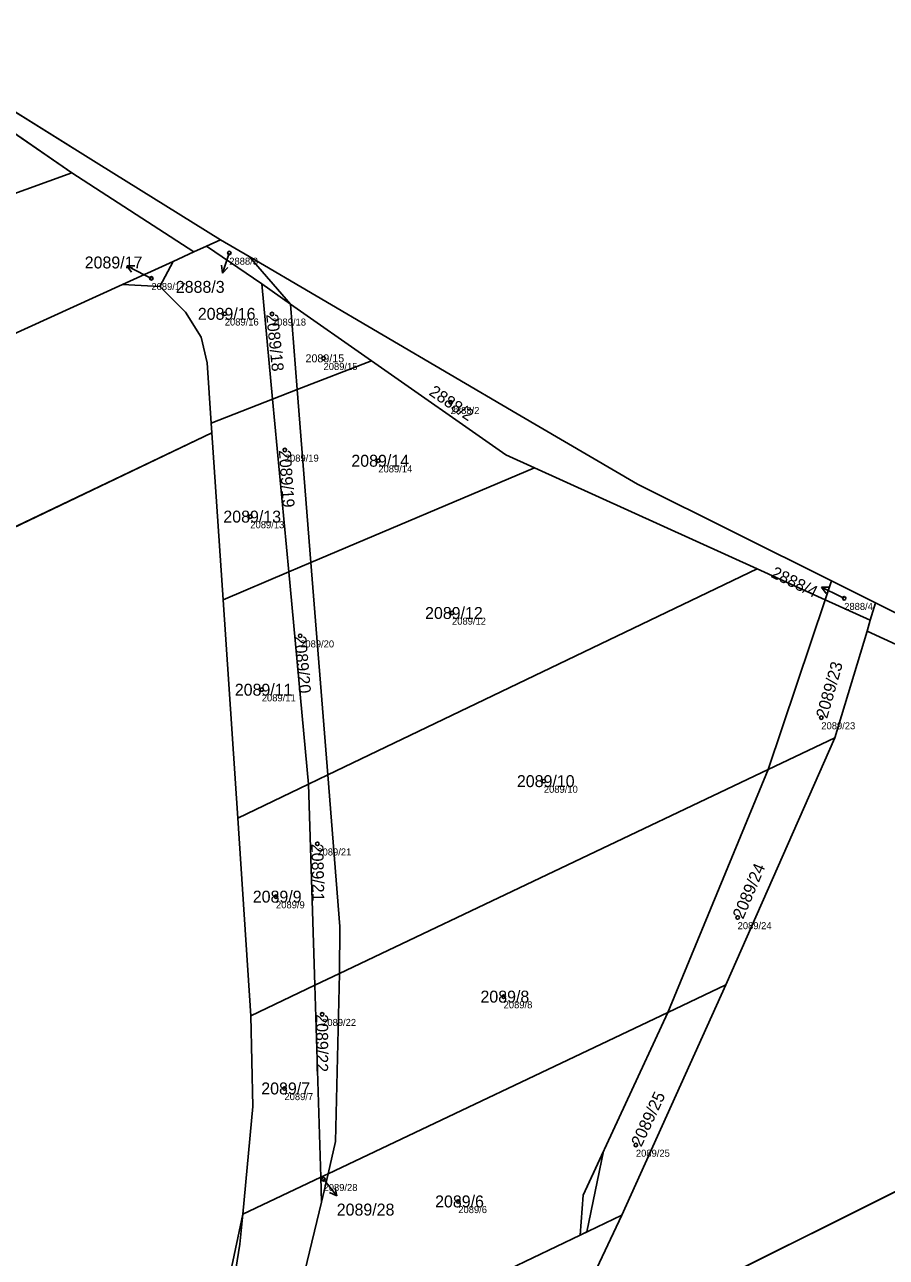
# Model space of a CAD drawing. Extents: x -761891 to -756141, y -1178507 to -1171885.
# Drawn here: x -757305.4 to -757182.7, y -1174578.8 to -1174403.3 of the extents above; entities that cross this region are included whole.
import ezdxf

# ---------------------------------------------------------------- set-up
doc = ezdxf.new("R2010")
doc.units = 0
for name, color, linetype in [('Definiční body', 7, 'Continuous'), ('Hranice parcel', 7, 'Continuous'), ('Parcelní čísla', 7, 'Continuous'), ('Polygon ku', 7, 'Continuous'), ('Polygon parcely', 7, 'Continuous'), ('Pop  PČ popisy', 7, 'Continuous'), ('Věcná břemena k části', 7, 'Continuous')]:
    doc.layers.add(name, color=color, linetype=linetype)

msp = doc.modelspace()

# ---------------------------------------------------------------- linework, layer by layer
at = {"layer": 'Definiční body'}
for centre in [(-757276.27, -1174435.82), (-757287.36, -1174439.42), (-757276.91, -1174444.47), (-757270.17, -1174444.48), (-757262.84, -1174450.8), (-757244.73, -1174457.06), (-757268.36, -1174463.84), (-757255.04, -1174465.38), (-757273.27, -1174473.33), (-757188.68, -1174484.95), (-757244.54, -1174487.05), (-757266.17, -1174490.29), (-757271.64, -1174497.97), (-757191.94, -1174501.94), (-757231.46, -1174510.98), (-757263.72, -1174519.9), (-757269.61, -1174527.42), (-757203.86, -1174530.39), (-757237.19, -1174541.65), (-757263.04, -1174544.16), (-757268.41, -1174554.72), (-757218.35, -1174562.78), (-757262.84, -1174567.65), (-757243.65, -1174570.8)]:
    msp.add_circle(centre, 0.25, dxfattribs=at)
at = {"layer": 'Hranice parcel'}
for p, q in [((-757329.22, -1174403.34), (-757298.7, -1174424.41)), ((-757294.85, -1174423.17), (-757310.77, -1174413.26)), ((-757277.53, -1174433.94), (-757294.85, -1174423.17)), ((-757298.7, -1174424.41), (-757281.31, -1174435.66)), ((-757279.53, -1174434.85), (-757277.53, -1174433.94)), ((-757273.44, -1174436.33), (-757277.53, -1174433.94)), ((-757281.31, -1174435.66), (-757284.26, -1174437)), ((-757279.53, -1174434.85), (-757281.31, -1174435.66)), ((-757279.53, -1174434.85), (-757271.65, -1174440.22)), ((-757273.44, -1174436.33), (-757267.55, -1174443.08)), ((-757273.44, -1174436.33), (-757235.24, -1174458.68)), ((-757284.26, -1174437), (-757291.49, -1174440.29)), ((-757284.26, -1174437), (-757286.16, -1174440.56)), ((-757291.49, -1174440.29), (-757286.16, -1174440.56)), ((-757271.65, -1174440.22), (-757267.55, -1174443.08)), ((-757270.11, -1174456.62), (-757271.65, -1174440.22)), ((-757267.55, -1174443.08), (-757266.58, -1174455.26)), ((-757267.55, -1174443.08), (-757255.99, -1174451.16)), ((-757266.58, -1174455.26), (-757255.99, -1174451.16)), ((-757270.11, -1174456.62), (-757266.58, -1174455.26)), ((-757266.58, -1174455.26), (-757264.63, -1174479.86)), ((-757278.85, -1174460.01), (-757270.11, -1174456.62)), ((-757267.8, -1174481.2), (-757270.11, -1174456.62)), ((-757235.24, -1174458.68), (-757218.1, -1174468.7)), ((-757278.85, -1174460.01), (-757278.76, -1174461.42)), ((-757278.76, -1174461.42), (-757365.25, -1174502.7)), ((-757278.76, -1174461.42), (-757277.16, -1174485.17)), ((-757232.79, -1174466.38), (-757264.63, -1174479.86)), ((-757232.79, -1174466.38), (-757201.09, -1174480.76)), ((-757218.1, -1174468.7), (-757190.48, -1174482.46)), ((-757267.8, -1174481.2), (-757264.63, -1174479.86)), ((-757264.63, -1174479.86), (-757262.22, -1174510.09)), ((-757267.8, -1174481.2), (-757277.16, -1174485.17)), ((-757264.98, -1174511.41), (-757267.8, -1174481.2)), ((-757262.22, -1174510.09), (-757201.09, -1174480.76)), ((-757201.09, -1174480.76), (-757191.39, -1174485.16)), ((-757191.39, -1174485.16), (-757190.48, -1174482.46)), ((-757190.48, -1174482.46), (-757184.2, -1174485.59)), ((-757277.16, -1174485.17), (-757275.07, -1174516.25)), ((-757199.52, -1174509.32), (-757191.39, -1174485.16)), ((-757191.39, -1174485.16), (-757184.96, -1174488.07)), ((-757184.2, -1174485.59), (-757184.96, -1174488.07)), ((-757184.2, -1174485.59), (-757170.18, -1174492.57)), ((-757184.96, -1174488.07), (-757185.43, -1174489.63)), ((-757185.43, -1174489.63), (-757190.02, -1174504.8)), ((-757190.02, -1174504.8), (-757205.55, -1174539.98)), ((-757199.52, -1174509.32), (-757190.02, -1174504.8)), ((-757264.98, -1174511.41), (-757262.22, -1174510.09)), ((-757260.59, -1174538.35), (-757199.52, -1174509.32)), ((-757213.82, -1174543.91), (-757199.52, -1174509.32)), ((-757275.07, -1174516.25), (-757264.98, -1174511.41)), ((-757264.08, -1174540.01), (-757264.98, -1174511.41)), ((-757275.07, -1174516.25), (-757273.22, -1174544.36)), ((-757273.22, -1174544.36), (-757264.08, -1174540.01)), ((-757264.08, -1174540.01), (-757260.59, -1174538.35)), ((-757263.22, -1174567.35), (-757264.08, -1174540.01)), ((-757205.55, -1174539.98), (-757220.37, -1174572.74)), ((-757213.82, -1174543.91), (-757205.55, -1174539.98)), ((-757123.8, -1174540.68), (-757227.5, -1174592.38)), ((-757262.18, -1174566.86), (-757213.82, -1174543.91)), ((-757263.22, -1174567.35), (-757274.34, -1174572.62)), ((-757263.22, -1174567.35), (-757262.18, -1174566.86)), ((-757263.11, -1174570.89), (-757263.22, -1174567.35)), ((-757262.18, -1174566.86), (-757263.11, -1174570.89)), ((-757220.37, -1174572.74), (-757226.28, -1174575.58))]:
    msp.add_line(p, q, dxfattribs=at)
for points in [[(-757399.5, -1174468.1), (-757394.68, -1174466.06), (-757331.49, -1174436.25), (-757298.7, -1174424.41)], [(-757291.49, -1174440.29), (-757380.71, -1174480.89), (-757381.62, -1174481.31)], [(-757286.16, -1174440.56), (-757282.51, -1174444.25), (-757280.26, -1174447.81), (-757279.43, -1174451.43), (-757278.85, -1174460.01)], [(-757255.99, -1174451.16), (-757236.86, -1174464.53), (-757232.79, -1174466.38)], [(-757185.43, -1174489.63), (-757161.58, -1174500.61), (-757113.37, -1174524.59)], [(-757262.22, -1174510.09), (-757260.51, -1174531.67), (-757260.59, -1174538.35)], [(-757260.59, -1174538.35), (-757261.12, -1174562.26), (-757262.18, -1174566.86)], [(-757273.22, -1174544.36), (-757272.91, -1174557.3), (-757274.34, -1174572.62)], [(-757226.28, -1174575.58), (-757225.87, -1174569.92), (-757213.82, -1174543.91)], [(-757269.76, -1174596.06), (-757267.89, -1174590.55), (-757263.11, -1174570.89)], [(-757284.28, -1174610.36), (-757277.14, -1174585.86), (-757274.34, -1174572.62)], [(-757274.34, -1174572.62), (-757274.74, -1174576.9), (-757278.29, -1174598.8)], [(-757226.99, -1174585.34), (-757224.32, -1174581.18), (-757220.37, -1174572.74)], [(-757226.28, -1174575.58), (-757249.88, -1174586.9), (-757263, -1174594.39), (-757269.76, -1174596.06)]]:
    msp.add_lwpolyline(points, dxfattribs=at)
at = {"layer": 'Polygon ku'}
msp.add_lwpolyline([(-757170.18, -1174492.57), (-757184.2, -1174485.59), (-757190.48, -1174482.46), (-757218.1, -1174468.7), (-757235.24, -1174458.68), (-757273.44, -1174436.33), (-757277.53, -1174433.94), (-757294.85, -1174423.17), (-757310.77, -1174413.26), (-757323.05, -1174404), (-757332.15, -1174396.1), (-757346.66, -1174384.73), (-757349.36, -1174382.52), (-757387.24, -1174351.61), (-757406.52, -1174335.88), (-757425.54, -1174320.36), (-757460.55, -1174291.8), (-757479.3, -1174276.5), (-757483.33, -1174272.84), (-757502.81, -1174255.14), (-757526.65, -1174233.48)], dxfattribs=at)
at = {"layer": 'Polygon parcely'}
msp.add_lwpolyline([(-757339.07, -1174395.63), (-757329.22, -1174403.34), (-757298.7, -1174424.41), (-757281.31, -1174435.66), (-757279.53, -1174434.85), (-757277.53, -1174433.94), (-757294.85, -1174423.17), (-757310.77, -1174413.26), (-757323.05, -1174404), (-757332.15, -1174396.1)], dxfattribs=at)
for points in [[(-757399.5, -1174468.1), (-757394.68, -1174466.06), (-757331.49, -1174436.25), (-757298.7, -1174424.41), (-757329.22, -1174403.34), (-757425.74, -1174447.29), (-757446.9, -1174457.47), (-757433.26, -1174478.72)], [(-757381.62, -1174481.31), (-757380.71, -1174480.89), (-757291.49, -1174440.29), (-757284.26, -1174437), (-757281.31, -1174435.66), (-757298.7, -1174424.41), (-757331.49, -1174436.25), (-757394.68, -1174466.06), (-757399.5, -1174468.1)], [(-757267.55, -1174443.08), (-757273.44, -1174436.33), (-757277.53, -1174433.94), (-757279.53, -1174434.85), (-757271.65, -1174440.22)], [(-757271.65, -1174440.22), (-757279.53, -1174434.85), (-757281.31, -1174435.66), (-757284.26, -1174437), (-757286.16, -1174440.56), (-757282.51, -1174444.25), (-757280.26, -1174447.81), (-757279.43, -1174451.43), (-757278.85, -1174460.01), (-757270.11, -1174456.62)], [(-757255.99, -1174451.16), (-757236.86, -1174464.53), (-757232.79, -1174466.38), (-757201.09, -1174480.76), (-757191.39, -1174485.16), (-757190.48, -1174482.46), (-757218.1, -1174468.7), (-757235.24, -1174458.68), (-757273.44, -1174436.33), (-757267.55, -1174443.08)], [(-757291.49, -1174440.29), (-757286.16, -1174440.56), (-757284.26, -1174437)], [(-757381.62, -1174481.31), (-757397.9, -1174488.71), (-757387.9, -1174497.31), (-757376.7, -1174506.94), (-757365.25, -1174502.7), (-757278.76, -1174461.42), (-757278.85, -1174460.01), (-757279.43, -1174451.43), (-757280.26, -1174447.81), (-757282.51, -1174444.25), (-757286.16, -1174440.56), (-757291.49, -1174440.29), (-757380.71, -1174480.89)], [(-757266.58, -1174455.26), (-757267.55, -1174443.08), (-757271.65, -1174440.22), (-757270.11, -1174456.62)], [(-757255.99, -1174451.16), (-757267.55, -1174443.08), (-757266.58, -1174455.26)], [(-757264.63, -1174479.86), (-757232.79, -1174466.38), (-757236.86, -1174464.53), (-757255.99, -1174451.16), (-757266.58, -1174455.26)], [(-757264.63, -1174479.86), (-757266.58, -1174455.26), (-757270.11, -1174456.62), (-757267.8, -1174481.2)], [(-757267.8, -1174481.2), (-757270.11, -1174456.62), (-757278.85, -1174460.01), (-757278.76, -1174461.42), (-757277.16, -1174485.17)], [(-757277.14, -1174585.86), (-757274.34, -1174572.62), (-757272.91, -1174557.3), (-757273.22, -1174544.36), (-757275.07, -1174516.25), (-757277.16, -1174485.17), (-757278.76, -1174461.42), (-757365.25, -1174502.7), (-757376.7, -1174506.94), (-757366.44, -1174515.76), (-757359.16, -1174526.61), (-757343.07, -1174550.61), (-757327.87, -1174573.27), (-757314.55, -1174593.13), (-757305.78, -1174606.21), (-757305.05, -1174607.29), (-757293.54, -1174609.9), (-757284.28, -1174610.36)], [(-757232.79, -1174466.38), (-757264.63, -1174479.86), (-757262.22, -1174510.09), (-757201.09, -1174480.76)], [(-757262.22, -1174510.09), (-757264.63, -1174479.86), (-757267.8, -1174481.2), (-757264.98, -1174511.41)], [(-757267.8, -1174481.2), (-757277.16, -1174485.17), (-757275.07, -1174516.25), (-757264.98, -1174511.41)], [(-757260.51, -1174531.67), (-757260.59, -1174538.35), (-757199.52, -1174509.32), (-757191.39, -1174485.16), (-757201.09, -1174480.76), (-757262.22, -1174510.09)], [(-757184.96, -1174488.07), (-757184.2, -1174485.59), (-757190.48, -1174482.46), (-757191.39, -1174485.16)], [(-757190.02, -1174504.8), (-757185.43, -1174489.63), (-757184.96, -1174488.07), (-757191.39, -1174485.16), (-757199.52, -1174509.32)], [(-757185.43, -1174489.63), (-757161.58, -1174500.61), (-757113.37, -1174524.59), (-757111.55, -1174521.78), (-757164.52, -1174495.39), (-757170.18, -1174492.57), (-757184.2, -1174485.59), (-757184.96, -1174488.07)], [(-757190.02, -1174504.8), (-757205.55, -1174539.98), (-757220.37, -1174572.74), (-757224.32, -1174581.18), (-757226.99, -1174585.34), (-757227.5, -1174592.38), (-757123.8, -1174540.68), (-757113.37, -1174524.59), (-757161.58, -1174500.61), (-757185.43, -1174489.63)], [(-757205.55, -1174539.98), (-757190.02, -1174504.8), (-757199.52, -1174509.32), (-757213.82, -1174543.91)], [(-757260.59, -1174538.35), (-757260.51, -1174531.67), (-757262.22, -1174510.09), (-757264.98, -1174511.41), (-757264.08, -1174540.01)], [(-757261.12, -1174562.26), (-757262.18, -1174566.86), (-757213.82, -1174543.91), (-757199.52, -1174509.32), (-757260.59, -1174538.35)], [(-757264.98, -1174511.41), (-757275.07, -1174516.25), (-757273.22, -1174544.36), (-757264.08, -1174540.01)], [(-757123.8, -1174540.68), (-757227.5, -1174592.38), (-757230.53, -1174620.09), (-757223.41, -1174625.49), (-757211.48, -1174639.13), (-757206.2, -1174661.03), (-757201.75, -1174665.95), (-757176.72, -1174675.68), (-757173.64, -1174668.35), (-756993.4, -1174580.8), (-757034, -1174564.9), (-757096.17, -1174530.33)], [(-757263.22, -1174567.35), (-757264.08, -1174540.01), (-757273.22, -1174544.36), (-757272.91, -1174557.3), (-757274.34, -1174572.62)], [(-757262.18, -1174566.86), (-757261.12, -1174562.26), (-757260.59, -1174538.35), (-757264.08, -1174540.01), (-757263.22, -1174567.35)], [(-757226.28, -1174575.58), (-757220.37, -1174572.74), (-757205.55, -1174539.98), (-757213.82, -1174543.91), (-757225.87, -1174569.92)], [(-757263.11, -1174570.89), (-757267.89, -1174590.55), (-757269.76, -1174596.06), (-757263, -1174594.39), (-757249.88, -1174586.9), (-757226.28, -1174575.58), (-757225.87, -1174569.92), (-757213.82, -1174543.91), (-757262.18, -1174566.86)], [(-757267.89, -1174590.55), (-757263.11, -1174570.89), (-757263.22, -1174567.35), (-757274.34, -1174572.62), (-757274.74, -1174576.9), (-757278.29, -1174598.8), (-757269.76, -1174596.06)], [(-757263.22, -1174567.35), (-757263.11, -1174570.89), (-757262.18, -1174566.86)], [(-757281.66, -1174610.49), (-757278.29, -1174598.8), (-757274.74, -1174576.9), (-757274.34, -1174572.62), (-757277.14, -1174585.86), (-757284.28, -1174610.36)], [(-757226.28, -1174575.58), (-757249.88, -1174586.9), (-757263, -1174594.39), (-757269.76, -1174596.06), (-757273.74, -1174607.81), (-757268.58, -1174606.07), (-757244.65, -1174602.24), (-757242.95, -1174600.08), (-757237.47, -1174593.73), (-757230.36, -1174590.6), (-757226.99, -1174585.34), (-757224.32, -1174581.18), (-757220.37, -1174572.74)]]:
    msp.add_lwpolyline(points, close=True, dxfattribs=at)
at = {"layer": 'Pop  PČ popisy'}
for p, q in [((-757276.27, -1174435.82), (-757277.25, -1174438.66)), ((-757288.18, -1174439), (-757290.85, -1174437.64)), ((-757290.85, -1174437.64), (-757289.73, -1174437.65)), ((-757290.85, -1174437.64), (-757290.19, -1174438.54)), ((-757277.25, -1174438.66), (-757277.39, -1174437.55)), ((-757277.25, -1174438.66), (-757276.45, -1174437.87)), ((-757287.36, -1174439.42), (-757288.18, -1174439)), ((-757191.91, -1174483.38), (-757190.79, -1174483.37)), ((-757189.21, -1174484.7), (-757191.91, -1174483.38)), ((-757191.91, -1174483.38), (-757191.23, -1174484.27)), ((-757188.68, -1174484.95), (-757189.21, -1174484.7)), ((-757262.84, -1174567.65), (-757260.95, -1174569.98)), ((-757260.95, -1174569.98), (-757261.97, -1174569.52)), ((-757260.95, -1174569.98), (-757261.19, -1174568.89))]:
    msp.add_line(p, q, dxfattribs=at)
at = {"layer": 'Věcná břemena k části'}
msp.add_lwpolyline([(-757225.36, -1174575.14), (-757222.97, -1174563.66), (-757225.87, -1174569.92), (-757226.28, -1174575.58)], close=True, dxfattribs=at)

# ---------------------------------------------------------------- texts
at = {"layer": 'Definiční body'}
for s, p in [('2888/3', (-757276.27, -1174437.48)), ('2089/17', (-757287.36, -1174441.08)), ('2089/16', (-757276.91, -1174446.13)), ('2089/18', (-757270.17, -1174446.14)), ('2089/15', (-757262.84, -1174452.46)), ('2888/2', (-757244.73, -1174458.72)), ('2089/19', (-757268.36, -1174465.5)), ('2089/14', (-757255.04, -1174467.04)), ('2089/13', (-757273.27, -1174474.99)), ('2888/4', (-757188.68, -1174486.61)), ('2089/12', (-757244.54, -1174488.71)), ('2089/20', (-757266.17, -1174491.95)), ('2089/11', (-757271.64, -1174499.63)), ('2089/23', (-757191.94, -1174503.6)), ('2089/10', (-757231.46, -1174512.64)), ('2089/21', (-757263.72, -1174521.56)), ('2089/9', (-757269.61, -1174529.08)), ('2089/24', (-757203.86, -1174532.05)), ('2089/8', (-757237.19, -1174543.31)), ('2089/22', (-757263.04, -1174545.82)), ('2089/7', (-757268.41, -1174556.38)), ('2089/25', (-757218.35, -1174564.44)), ('2089/28', (-757262.84, -1174569.31)), ('2089/6', (-757243.65, -1174572.46))]:
    msp.add_text(s, height=1, dxfattribs=at).set_placement(p)
at = {"layer": 'Parcelní čísla'}
for s, height, p in [('2089/17', 1.7, (-757296.86, -1174438.01)), ('2888/3', 1.7, (-757283.88, -1174441.48)), ('2089/16', 1.7, (-757280.75, -1174445.32)), ('2089/15', 1.139, (-757265.41, -1174451.37)), ('2089/14', 1.7, (-757258.88, -1174466.23)), ('2089/13', 1.7, (-757277.11, -1174474.18)), ('2089/12', 1.7, (-757248.38, -1174487.9)), ('2089/11', 1.7, (-757275.48, -1174498.82)), ('2089/10', 1.7, (-757235.3, -1174511.83)), ('2089/9', 1.7, (-757272.92, -1174528.27)), ('2089/8', 1.7, (-757240.49, -1174542.5)), ('2089/7', 1.7, (-757271.71, -1174555.57)), ('2089/6', 1.7, (-757246.95, -1174571.65)), ('2089/28', 1.7, (-757260.96, -1174572.81))]:
    msp.add_text(s, height=height, dxfattribs=at).set_placement(p)
for s, rotation, p in [('2089/18', 276, (-757271.02, -1174444.57)), ('2888/2', 326, (-757247.95, -1174455.92)), ('2089/19', 274, (-757269.21, -1174463.9)), ('2888/4', 334, (-757199.24, -1174481.88)), ('2089/20', 275, (-757267.02, -1174490.36)), ('2089/23', 74, (-757191.12, -1174502.17)), ('2089/21', 271, (-757264.57, -1174519.91)), ('2089/24', 67, (-757203.08, -1174530.72)), ('2089/22', 270, (-757263.89, -1174544.16)), ('2089/25', 65, (-757217.58, -1174563.14))]:
    msp.add_text(s, height=1.7, rotation=rotation, dxfattribs=at).set_placement(p)

doc.saveas('drawing.dxf')
